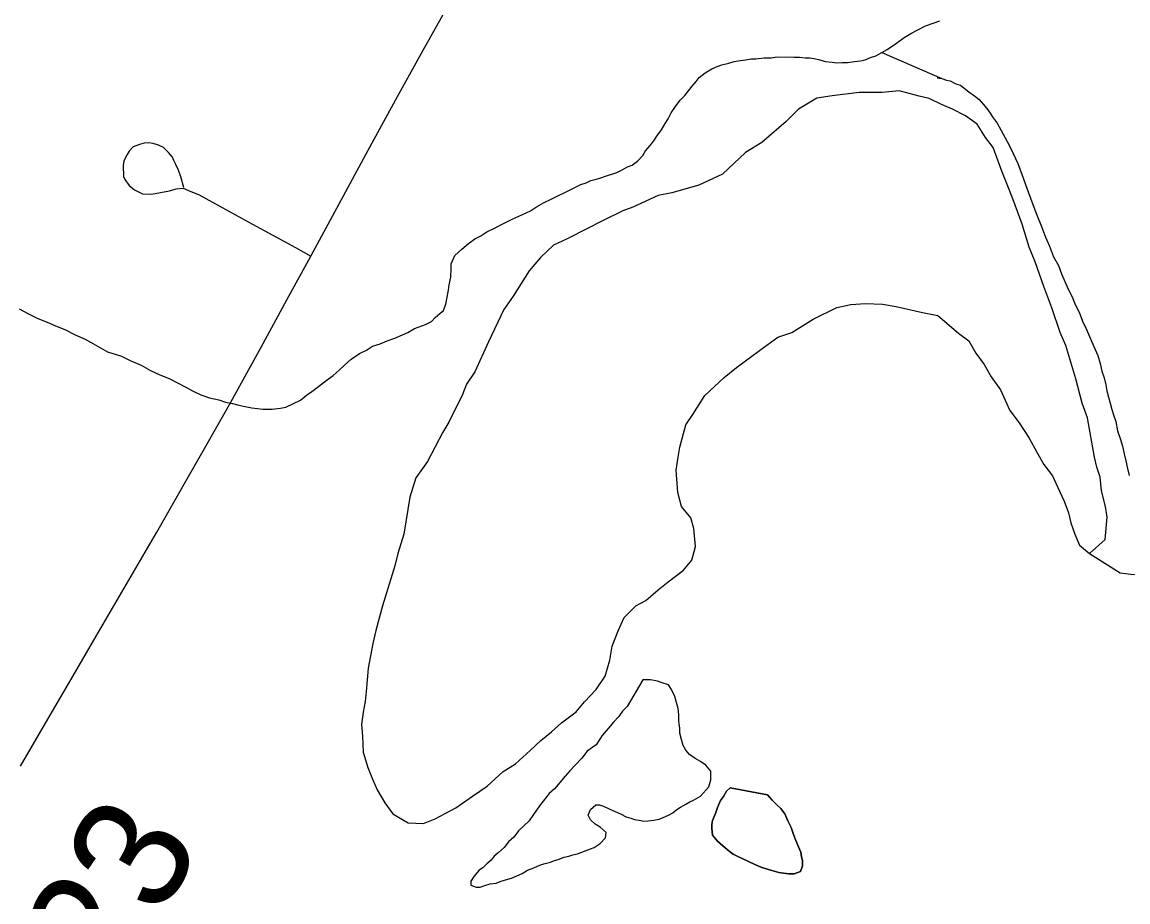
# Model space of a CAD drawing. Extents: x 103424 to 290657, y 38711 to 110967.
# Drawn here: x 143819 to 146715, y 90231 to 92537 of the extents above; entities that cross this region are included whole.
import ezdxf

# ---------------------------------------------------------------- set-up
doc = ezdxf.new("R2010")
doc.units = 0
for name, color, linetype in [('GM_X_County_Road', 7, 'Continuous'), ('GM_X_County_Road_Text', 7, 'Continuous'), ('GM_X_Minor_Lake', 7, 'Continuous'), ('GM_X_Minor_River', 7, 'Continuous'), ('GM_X_Township_Road', 7, 'Continuous')]:
    doc.layers.add(name, color=color, linetype=linetype)

msp = doc.modelspace()

# ---------------------------------------------------------------- linework, layer by layer
at = {"layer": 'GM_X_County_Road'}
msp.add_lwpolyline([(143814.2, 90586.8), (143892.1, 90720.6), (143952.5, 90823.9), (144012.9, 90927.3), (144092.2, 91063.8), (144171.5, 91200.3), (144251, 91340.1), (144303.1, 91431.2), (144365.5, 91540.4), (144445, 91685), (144512.4, 91808.5), (144575.1, 91923.6), (144648.9, 92060.5), (144725.3, 92201.3), (144801.6, 92342.1), (144869.2, 92463.4), (144936.8, 92584.7)], dxfattribs=at)
at = {"layer": 'GM_X_Minor_Lake'}
for points in [[(146654.9, 91181.1), (146660.5, 91239.4), (146656.3, 91267.7), (146646.1, 91308), (146641.9, 91344.3), (146633.8, 91370.5), (146627.6, 91396.7), (146609.1, 91499.5), (146594.8, 91537.8), (146578.4, 91602.2), (146551.9, 91688.9), (146537.6, 91723.1), (146515.2, 91787.6), (146494.8, 91843.9), (146472.4, 91908.4), (146456.2, 91946.7), (146437.8, 92007.1), (146413.3, 92073.6), (146397, 92115.9), (146384.8, 92146.1), (146362.4, 92208.5), (146342.2, 92234.6), (146319.8, 92268.8), (146289.5, 92290.9), (146255.2, 92308.8), (146226.9, 92320.8), (146194.6, 92336.8), (146168.4, 92342.7), (146116, 92356.5), (146071.6, 92352.2), (146011.2, 92351.9), (145940.7, 92343.4), (145900.4, 92337.2), (145852.1, 92308.6), (145820, 92276.2), (145755.7, 92221.3), (145713.5, 92194.9), (145653.3, 92138), (145590.9, 92109.5), (145520.5, 92088.9), (145484.2, 92082.6), (145417.8, 92052), (145391.7, 92041.8), (145337.4, 92015.2), (145301.2, 91996.9), (145244.8, 91968.3), (145210.7, 91952), (145176.5, 91919.5), (145146.4, 91885), (145104.4, 91818.2), (145080.3, 91783.8), (145040.3, 91698.8), (145004.4, 91619.9), (144982.3, 91587.5), (144972.4, 91561.2), (144936.4, 91488.4), (144920.4, 91462), (144880.4, 91385.1), (144850.3, 91342.6), (144834.4, 91292), (144818.6, 91195.1), (144802.7, 91144.5), (144794.8, 91112.2), (144762.9, 91007.1), (144745, 90942.4), (144737.1, 90908.1), (144725.3, 90843.4), (144719.5, 90782.8), (144717.6, 90756.6), (144711.6, 90728.3), (144707.7, 90696), (144709.9, 90665.7), (144712.1, 90623.4), (144724.3, 90583.1), (144736.5, 90552.9), (144748.7, 90524.7), (144769, 90490.5), (144789.3, 90462.4), (144829.7, 90438.4)], [(145452.1, 91020.9), (145484.3, 91049.4), (145510.4, 91069.7), (145550.6, 91100.2), (145572.6, 91126.5), (145582.6, 91162.9), (145578.4, 91209.3), (145570.2, 91237.5), (145545.9, 91267.7), (145535.7, 91303.9), (145531.4, 91362.4), (145537.3, 91396.8), (145541.2, 91423), (145557.1, 91481.6), (145575.2, 91508), (145607.2, 91558.6), (145657.4, 91605.3), (145689.6, 91631.7), (145749.8, 91676.4), (145798.1, 91711), (145834.3, 91723.3), (145890.6, 91757.9), (145952.9, 91788.5), (145989.2, 91796.8), (146027.5, 91799), (146071.8, 91797.2), (146108.1, 91791.4), (146176.7, 91775.6), (146217, 91767.8), (146271.6, 91721.7), (146297.9, 91701.6), (146316.2, 91669.4), (146338.5, 91639.3), (146356.7, 91607.1), (146381, 91572.9), (146405.4, 91518.6), (146429.8, 91486.4), (146456.1, 91446.2), (146476.4, 91410), (146494.7, 91377.8), (146517, 91347.6), (146535.3, 91307.4), (146547.5, 91281.2), (146559.7, 91251), (146565.8, 91224.8), (146576, 91194.6), (146588.2, 91166.4), (146614.5, 91144.3), (146654.9, 91181.1)], [(144829.7, 90438.4), (144870, 90436.6), (144900.2, 90448.8), (144926.3, 90463.1), (144954.5, 90477.4), (144998.7, 90507.9), (145036.9, 90534.3), (145079, 90572.9), (145111.2, 90593.3), (145149.4, 90627.8), (145177.5, 90654.2), (145205.6, 90676.5), (145231.7, 90700.9), (145269.9, 90729.3), (145291.9, 90755.7), (145322.1, 90788.1), (145346.1, 90822.6), (145358, 90865), (145363.9, 90901.4), (145379.9, 90941.9), (145395.9, 90976.2), (145426, 91006.7), (145452.1, 91020.9)], [(145444.4, 90812.9), (145403.3, 90743.4), (145391.4, 90731.1), (145381.6, 90716.8), (145367.7, 90702.4), (145353.9, 90686), (145338.1, 90667.5), (145322.3, 90643), (145298.4, 90626.4), (145284.6, 90608), (145266.8, 90589.4), (145252.9, 90575.1), (145241.1, 90560.7), (145227.3, 90544.3), (145213.4, 90527.9), (145199.5, 90515.5), (145189.7, 90503.2), (145173.9, 90482.7), (145158.1, 90460.2), (145146.3, 90443.8), (145118.6, 90417.1), (145106.7, 90400.7), (145092.9, 90388.3), (145081, 90374), (145065.1, 90359.5), (145055.2, 90351.3), (145047.3, 90341), (145035.4, 90330.7), (145025.5, 90320.4), (145015.5, 90314.2), (145001.6, 90297.8), (144993.8, 90285.5), (144994, 90275.4), (145008.2, 90269.6), (145018.3, 90269.8), (145030.3, 90274.1), (145044.4, 90278.3), (145060.5, 90280.7), (145070.5, 90284.9), (145084.5, 90289.2), (145100.6, 90293.5), (145114.6, 90299.8), (145128.6, 90306.1), (145142.6, 90314.5), (145158.6, 90320.8), (145168.6, 90325), (145178.7, 90329.3), (145188.7, 90331.5), (145202.8, 90335.7), (145212.8, 90340), (145222.8, 90342.2), (145238.8, 90348.5), (145250.9, 90350.8), (145260.9, 90355), (145273, 90357.2), (145307.1, 90369.9), (145317.1, 90374.2), (145333, 90384.6), (145346.9, 90399), (145348.7, 90413.1), (145332.3, 90427), (145320, 90434.8), (145307.7, 90446.7), (145301.4, 90458.7), (145307.2, 90473), (145321.1, 90485.4), (145331.2, 90485.5), (145341.4, 90481.7), (145357.7, 90473.9), (145371.9, 90468.1), (145386.1, 90462.3), (145400.4, 90454.5), (145412.6, 90450.6), (145422.7, 90446.8), (145434.9, 90445), (145447, 90443.2), (145457.1, 90443.4), (145473.2, 90445.7), (145487.3, 90447.9), (145497.3, 90452.2), (145511.3, 90458.5), (145523.3, 90464.7), (145533.2, 90473), (145543.2, 90479.3), (145557.2, 90487.6), (145567.2, 90493.8), (145577.2, 90498.1), (145595.1, 90508.5), (145616.9, 90533.1), (145622.6, 90551.4), (145622.4, 90563.5), (145622.2, 90573.6), (145609.8, 90589.5), (145595.5, 90599.4), (145581.3, 90607.2), (145567, 90617.1)], [(145567, 90617.1), (145556.7, 90629), (145550.4, 90641), (145546.1, 90657.1), (145541.7, 90673.2), (145541.5, 90687.3), (145539.3, 90697.4), (145539.1, 90707.5), (145538.9, 90721.6), (145536.6, 90737.7), (145532.2, 90753.8), (145527.9, 90769.9), (145519.5, 90787.9), (145511.2, 90799.9), (145495, 90805.7), (145482.8, 90809.5), (145464.6, 90813.2), (145448.4, 90812.9), (145444.4, 90812.9)], [(145673.5, 90530.1), (145663.5, 90521.8), (145655.7, 90507.5), (145647.8, 90497.3), (145640.1, 90479), (145634.3, 90462.7), (145626.6, 90444.4), (145624.7, 90434.2), (145624.9, 90424.2), (145627.3, 90406), (145639.7, 90390.1), (145654, 90378.2), (145670.4, 90364.4), (145680.6, 90356.5), (145692.8, 90350.6), (145705, 90344.8), (145721.3, 90337), (145737.6, 90329.2), (145755.9, 90321.4), (145782.3, 90313.8), (145800.5, 90308.1)], [(145673.5, 90530.1), (145770.6, 90511.6), (145783, 90497.7), (145795.3, 90485.8), (145805.6, 90475.9), (145815.9, 90461.9), (145824.3, 90443.9), (145832.7, 90425.9), (145839.1, 90407.8), (145845.4, 90391.8), (145851.8, 90375.7), (145858.1, 90361.7), (145860.3, 90349.6), (145862.5, 90339.5), (145862.8, 90325.4), (145857, 90311.1), (145840.9, 90304.8), (145826.8, 90304.5), (145812.7, 90306.3), (145800.5, 90308.1), (145782.3, 90313.8), (145755.9, 90321.4), (145737.6, 90329.2), (145721.3, 90337), (145705, 90344.8), (145692.8, 90350.6), (145680.6, 90356.5), (145670.4, 90364.4), (145654, 90378.2), (145639.7, 90390.1), (145627.3, 90406), (145624.9, 90424.2), (145624.7, 90434.2), (145626.6, 90444.4), (145634.3, 90462.7), (145640.1, 90479), (145647.8, 90497.3), (145655.7, 90507.5), (145663.5, 90521.8), (145673.5, 90530.1)], [(145800.5, 90308.1), (145812.7, 90306.3), (145826.8, 90304.5), (145840.9, 90304.8), (145857, 90311.1), (145862.8, 90325.4), (145862.5, 90339.5), (145860.3, 90349.6), (145858.1, 90361.7), (145851.8, 90375.7), (145845.4, 90391.8), (145839.1, 90407.8), (145832.7, 90425.9), (145824.3, 90443.9), (145815.9, 90461.9), (145805.6, 90475.9), (145795.3, 90485.8), (145783, 90497.7), (145770.6, 90511.6), (145673.5, 90530.1)]]:
    msp.add_lwpolyline(points, dxfattribs=at)
at = {"layer": 'GM_X_Minor_River'}
for points in [[(145840.9, 92444.4), (145855, 92444.6), (145869.2, 92442.8), (145881.3, 92443.1), (145893.4, 92441.3), (145907.6, 92437.5), (145921.8, 92433.7), (145940, 92432), (145952.1, 92430.2), (145966.2, 92430.5), (145980.4, 92430.7), (145998.5, 92433), (146014.6, 92435.4), (146026.6, 92437.6), (146040.7, 92443.9), (146054.7, 92448.2), (146070.7, 92456.6), (146084.7, 92464.9), (146108.6, 92481.5), (146128.5, 92496), (146146.5, 92506.4), (146164.4, 92516.8), (146184.4, 92527.3), (146204.5, 92533.7), (146222.6, 92540.1)], [(144309.2, 91552.1), (144333.5, 91546.5), (144351.8, 91540.8), (144370, 91537.1), (144386.2, 91533.3), (144402.5, 91529.5), (144420.7, 91525.8), (144434.8, 91524.1), (144449, 91522.3), (144461.1, 91522.5), (144473.2, 91522.7), (144495.3, 91525.2), (144509.4, 91527.4), (144547.4, 91546.3), (144563.3, 91558.7), (144577.3, 91569.1), (144591.2, 91579.4), (144607.2, 91591.8), (144621.1, 91602.2), (144633.1, 91610.5), (144648.9, 91624.9), (144662.8, 91637.3), (144680.7, 91653.7), (144702.6, 91668.3), (144720.6, 91676.7), (144736.6, 91687.1), (144756.7, 91693.5), (144774.7, 91701.9), (144794.7, 91708.3), (144814.8, 91716.8), (144828.8, 91723.1), (144846.7, 91733.5), (144874.8, 91744.1), (144890.8, 91752.5), (144900.7, 91762.8), (144912.6, 91773.1), (144922.6, 91781.3), (144928.3, 91797.6), (144932, 91815.9), (144935.7, 91834.1), (144937.5, 91848.3), (144941.2, 91868.5), (144942.8, 91890.8), (144942.6, 91902.9), (144952.3, 91925.3), (144970.1, 91941.8), (144988, 91956.3), (145004, 91968.7), (145019.9, 91977), (145035.9, 91987.4), (145057.9, 91997.9), (145077.9, 92008.4), (145103.9, 92021), (145127.9, 92031.5), (145149.9, 92042), (145165.9, 92052.4), (145183.9, 92062.8), (145205.9, 92073.3), (145257.9, 92098.5), (145281.9, 92111.1), (145295.9, 92115.3), (145307.9, 92121.6), (145320, 92123.9), (145332, 92128.1), (145352.1, 92134.5), (145366.1, 92138.8), (145376.1, 92143), (145390.2, 92149.4), (145404.1, 92157.7), (145416.2, 92162), (145430.1, 92172.3), (145444, 92186.7), (145451.8, 92199), (145463.7, 92213.3), (145473.5, 92225.6), (145481.4, 92237.9), (145493.2, 92254.2), (145503, 92270.6), (145510.8, 92282.9), (145518.6, 92299.2), (145530.4, 92315.5), (145542.2, 92331.9), (145554.1, 92344.2), (145564, 92356.5), (145573.9, 92368.8), (145583.7, 92381.1), (145591.6, 92391.4), (145607.5, 92403.8), (145625.5, 92414.2), (145639.5, 92420.5), (145651.6, 92424.8), (145669.6, 92429.2), (145683.7, 92433.4), (145699.8, 92435.8), (145713.9, 92438), (145727.9, 92440.3), (145740.1, 92440.5), (145762.2, 92442.9), (145780.4, 92443.3), (145796.5, 92445.6), (145840.9, 92444.4)], [(146070.7, 92456.6), (146227.3, 92388.7), (146215.2, 92390.5), (146227.3, 92388.7), (146239.5, 92384.8), (146249.6, 92383), (146263.9, 92375.2), (146276, 92371.4), (146286.3, 92363.5), (146298.5, 92353.6), (146312.8, 92343.7), (146325.1, 92333.8), (146335.4, 92321.9), (146345.7, 92310), (146354, 92298), (146362.3, 92286), (146372.6, 92272.1), (146404, 92214), (146414.4, 92192), (146427, 92166), (146437.6, 92135.8), (146450.4, 92101.7), (146463.1, 92065.6), (146475.8, 92033.5), (146488.5, 92001.4), (146499.1, 91973.3), (146509.6, 91949.2), (146520.2, 91921.2), (146532.7, 91899.2), (146541.2, 91877.1), (146549.6, 91857), (146558, 91837), (146568.5, 91817), (146576.9, 91796.9), (146587.3, 91776.9), (146595.9, 91752.8), (146606.3, 91730.8), (146616.9, 91706.7), (146625.3, 91686.7), (146635.8, 91662.6), (146642.2, 91642.5), (146646.6, 91622.4), (146653, 91604.3), (146657.4, 91586.2), (146659.7, 91570.1), (146664, 91554), (146668.3, 91537.9), (146672.6, 91521.8), (146676.9, 91507.8), (146683.3, 91489.7), (146687.8, 91465.5), (146694.2, 91445.5), (146700.6, 91425.4), (146705, 91405.2), (146709.4, 91387.1), (146713.8, 91367), (146718.1, 91348.9)], [(143810.7, 91785.6), (143835.1, 91771.9), (143859.5, 91760.2), (143883.9, 91750.6), (143906.3, 91740.9), (143930.7, 91731.2), (143957.2, 91717.5), (143983.6, 91705.9), (144012.1, 91690.2), (144042.7, 91672.6), (144079.3, 91661.1), (144103.7, 91649.4), (144130.1, 91637.8), (144154.6, 91624.1), (144179, 91612.4), (144203.4, 91602.7), (144225.8, 91591), (144246.1, 91581.3), (144266.5, 91569.5), (144286.9, 91559.8), (144309.2, 91552.1)], [(146614.7, 91144.5), (146694.4, 91093.9), (146722.8, 91090.4), (146743, 91088.7), (146763.2, 91087.1), (146779.3, 91087.4), (146793.5, 91085.6), (146805.6, 91085.8), (146815.7, 91086), (146829.7, 91088.3), (146839.8, 91088.5), (146849.9, 91088.6), (146862, 91088.9), (146876.2, 91087.1), (146882.2, 91087.2), (146988.8, 91109.3)]]:
    msp.add_lwpolyline(points, dxfattribs=at)
at = {"layer": 'GM_X_Township_Road'}
msp.add_lwpolyline([(144242.4, 92103.4), (144234.2, 92130.8), (144228.2, 92149), (144221.3, 92163.2), (144216.3, 92173.8), (144212.7, 92183), (144202.4, 92194.9), (144194.2, 92203.1), (144188.6, 92207.8), (144176, 92214.4), (144161.8, 92218.4), (144149.6, 92220), (144138.4, 92219), (144126.1, 92215.7), (144109.3, 92209.8), (144098.7, 92198.9), (144093.8, 92189.6), (144085.2, 92172.8), (144083.2, 92160.9), (144084.6, 92132.1), (144087.5, 92124.5), (144099.4, 92108.7), (144112.9, 92096.8), (144133.7, 92086.9), (144157.9, 92085.9), (144181.3, 92090.2), (144204.8, 92094.8), (144222, 92099.8), (144240.1, 92101.1), (144254.6, 92095.8), (144282.1, 92083.9), (144412.7, 92012.5), (144534.4, 91946.2), (144575.1, 91923.6)], dxfattribs=at)

# ---------------------------------------------------------------- texts
at = {"layer": 'GM_X_County_Road_Text'}
msp.add_text('C-23', height=301.87, rotation=60.2551, dxfattribs=at).set_placement((143856.8, 89620.9))

doc.saveas('drawing.dxf')
